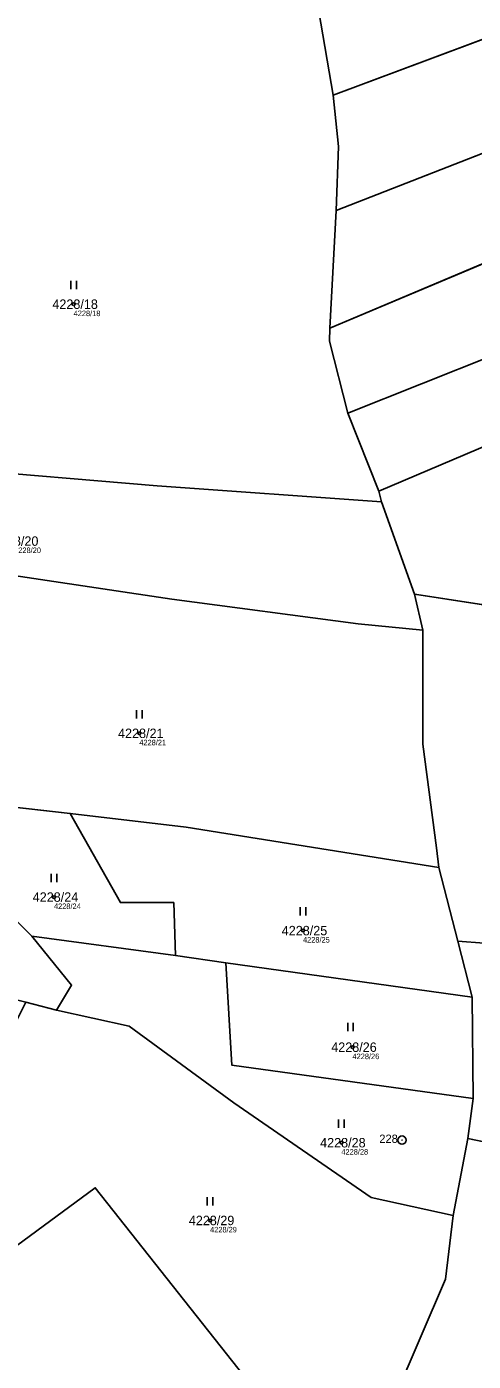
# Model space of a CAD drawing. Extents: x -739214 to -733252, y -1147612 to -1142842.
# Drawn here: x -736714.1 to -736633.4, y -1146796.7 to -1146556 of the extents above; entities that cross this region are included whole.
import ezdxf

# ---------------------------------------------------------------- set-up
doc = ezdxf.new("R2010")
doc.units = 0
for name, color, linetype in [('Definiční body', 7, 'Continuous'), ('Hranice parcel', 7, 'Continuous'), ('Parcelní čísla', 7, 'Continuous'), ('Polygon parcely', 7, 'Continuous'), ('Značky bodu BP', 7, 'Continuous'), ('Značky kultur', 7, 'Continuous')]:
    doc.layers.add(name, color=color, linetype=linetype)

msp = doc.modelspace()

# ---------------------------------------------------------------- linework, layer by layer
at = {"layer": 'Definiční body'}
for centre in [(-736705.57, -1146606.01), (-736693.71, -1146683.43), (-736709.12, -1146712.97), (-736664.15, -1146719.02), (-736655.21, -1146740.05), (-736657.22, -1146757.28), (-736680.93, -1146771.31)]:
    msp.add_circle(centre, 0.25, dxfattribs=at)
at = {"layer": 'Hranice parcel'}
for p, q in [((-736658.72, -1146568.3), (-736585.12, -1146540.83)), ((-736661.29, -1146553.19), (-736658.72, -1146568.3)), ((-736658.16, -1146589.11), (-736574.11, -1146556.35)), ((-736659.28, -1146610.36), (-736563.42, -1146569.94)), ((-736658.16, -1146589.11), (-736659.28, -1146610.36)), ((-736656.03, -1146625.69), (-736650.47, -1146639.75)), ((-736650.47, -1146639.75), (-736650, -1146641.67)), ((-736650, -1146641.67), (-736644, -1146658.32)), ((-736644, -1146658.32), (-736615.59, -1146662.7)), ((-736644, -1146658.32), (-736642.51, -1146664.84)), ((-736738.28, -1146694.29), (-736706.17, -1146697.87)), ((-736639.62, -1146707.66), (-736636.2, -1146720.92)), ((-736716.02, -1146717.12), (-736713.11, -1146720.03)), ((-736713.11, -1146720.03), (-736687.16, -1146723.49)), ((-736633.62, -1146731.01), (-736636.2, -1146720.92)), ((-736687.16, -1146723.49), (-736678.09, -1146724.84)), ((-736678.09, -1146724.84), (-736633.62, -1146731.01)), ((-736714.21, -1146731.96), (-736708.68, -1146733.4)), ((-736633.4, -1146749.28), (-736633.62, -1146731.01)), ((-736634.36, -1146756.54), (-736633.4, -1146749.28)), ((-736637.03, -1146770.43), (-736634.36, -1146756.54)), ((-736634.36, -1146756.54), (-736600.61, -1146763.59))]:
    msp.add_line(p, q, dxfattribs=at)
for points in [[(-736658.72, -1146568.3), (-736657.71, -1146577.58), (-736658.16, -1146589.11)], [(-736656.03, -1146625.69), (-736602.87, -1146604.51), (-736558.25, -1146585.73)], [(-736650.47, -1146639.75), (-736576.48, -1146608.33), (-736557.02, -1146599.49)], [(-736659.28, -1146610.36), (-736659.39, -1146612.71), (-736656.03, -1146625.69)], [(-736764.83, -1146632.5), (-736690.49, -1146638.76), (-736650, -1146641.67)], [(-736759.74, -1146649.84), (-736725.28, -1146653.64), (-736687.81, -1146659.24), (-736654.17, -1146663.69), (-736642.51, -1146664.84)], [(-736642.51, -1146664.84), (-736642.53, -1146685.39), (-736640.07, -1146704.08), (-736639.62, -1146707.66)], [(-736706.17, -1146697.87), (-736685.25, -1146700.33), (-736639.62, -1146707.66)], [(-736687.16, -1146723.49), (-736687.49, -1146713.98), (-736697.11, -1146713.98), (-736706.17, -1146697.87)], [(-736708.68, -1146733.4), (-736705.95, -1146728.86), (-736713.11, -1146720.03)], [(-736636.2, -1146720.92), (-736612.39, -1146722.74), (-736583.55, -1146723.81)], [(-736678.09, -1146724.84), (-736676.98, -1146743.3), (-736633.4, -1146749.28)], [(-736708.68, -1146733.4), (-736695.55, -1146736.25), (-736676.64, -1146750.12), (-736651.86, -1146767.18), (-736637.03, -1146770.43)], [(-736733.34, -1146788.69), (-736701.68, -1146765.42), (-736643.52, -1146838.85)], [(-736643.52, -1146838.85), (-736648.54, -1146810.43), (-736647.58, -1146803.17), (-736638.39, -1146781.91), (-736637.03, -1146770.43)]]:
    msp.add_lwpolyline(points, dxfattribs=at)
at = {"layer": 'Polygon parcely'}
for points in [[(-736593.58, -1146525.58), (-736661.58, -1146551.89), (-736661.29, -1146553.19), (-736658.72, -1146568.3), (-736585.12, -1146540.83)], [(-736585.12, -1146540.83), (-736658.72, -1146568.3), (-736657.71, -1146577.58), (-736658.16, -1146589.11), (-736574.11, -1146556.35), (-736578.57, -1146550.68), (-736583.5, -1146553.48), (-736588.45, -1146544.55), (-736584.27, -1146542.36)], [(-736751.08, -1146569.97), (-736764.83, -1146632.5), (-736690.49, -1146638.76), (-736650, -1146641.67), (-736650.47, -1146639.75), (-736656.03, -1146625.69), (-736659.39, -1146612.71), (-736659.28, -1146610.36), (-736658.16, -1146589.11), (-736657.71, -1146577.58), (-736658.72, -1146568.3), (-736661.29, -1146553.19), (-736729.38, -1146551.28)], [(-736659.28, -1146610.36), (-736563.42, -1146569.94), (-736574.11, -1146556.35), (-736658.16, -1146589.11)], [(-736656.03, -1146625.69), (-736602.87, -1146604.51), (-736558.25, -1146585.73), (-736559.13, -1146575.4), (-736563.42, -1146569.94), (-736659.28, -1146610.36), (-736659.39, -1146612.71)], [(-736650.47, -1146639.75), (-736576.48, -1146608.33), (-736557.02, -1146599.49), (-736558.25, -1146585.73), (-736602.87, -1146604.51), (-736656.03, -1146625.69)], [(-736557.13, -1146605.08), (-736557.02, -1146599.49), (-736576.48, -1146608.33), (-736650.47, -1146639.75), (-736650, -1146641.67), (-736644, -1146658.32), (-736615.59, -1146662.7), (-736613.37, -1146659.3), (-736608.45, -1146653.82), (-736602.19, -1146647.11), (-736593.46, -1146633.23), (-736588.56, -1146628.91), (-736581.07, -1146624.89), (-736568.99, -1146617.84), (-736562.39, -1146612.69), (-736558.47, -1146608.44)], [(-736654.17, -1146663.69), (-736642.51, -1146664.84), (-736644, -1146658.32), (-736650, -1146641.67), (-736690.49, -1146638.76), (-736764.83, -1146632.5), (-736781.32, -1146630.98), (-736783.66, -1146645.9), (-736764.16, -1146649.39), (-736759.74, -1146649.84), (-736725.28, -1146653.64), (-736687.81, -1146659.24)], [(-736749.11, -1146678.93), (-736738.67, -1146693.74), (-736738.28, -1146694.29), (-736706.17, -1146697.87), (-736685.25, -1146700.33), (-736639.62, -1146707.66), (-736640.07, -1146704.08), (-736642.53, -1146685.39), (-736642.51, -1146664.84), (-736654.17, -1146663.69), (-736687.81, -1146659.24), (-736725.28, -1146653.64), (-736759.74, -1146649.84), (-736752.69, -1146668.3), (-736757.61, -1146668.07)], [(-736613.56, -1146678.08), (-736616.55, -1146673.06), (-736617.09, -1146669.32), (-736615.59, -1146662.7), (-736644, -1146658.32), (-736642.51, -1146664.84), (-736642.53, -1146685.39), (-736640.07, -1146704.08), (-736639.62, -1146707.66), (-736636.2, -1146720.92), (-736612.39, -1146722.74), (-736583.55, -1146723.81), (-736586.54, -1146719.32), (-736589.1, -1146714.4), (-736592.63, -1146701.91), (-736595.19, -1146694.32), (-736597.33, -1146691.65)], [(-736687.49, -1146713.98), (-736697.11, -1146713.98), (-736706.17, -1146697.87), (-736738.28, -1146694.29), (-736716.02, -1146717.12), (-736713.11, -1146720.03), (-736687.16, -1146723.49)], [(-736633.62, -1146731.01), (-736636.2, -1146720.92), (-736639.62, -1146707.66), (-736685.25, -1146700.33), (-736706.17, -1146697.87), (-736697.11, -1146713.98), (-736687.49, -1146713.98), (-736687.16, -1146723.49), (-736678.09, -1146724.84)], [(-736705.95, -1146728.86), (-736713.11, -1146720.03), (-736716.02, -1146717.12), (-736769.57, -1146708.36), (-736764.45, -1146719.17), (-736714.21, -1146731.96), (-736708.68, -1146733.4)], [(-736708.68, -1146733.4), (-736695.55, -1146736.25), (-736676.64, -1146750.12), (-736651.86, -1146767.18), (-736637.03, -1146770.43), (-736634.36, -1146756.54), (-736633.4, -1146749.28), (-736676.98, -1146743.3), (-736678.09, -1146724.84), (-736687.16, -1146723.49), (-736713.11, -1146720.03), (-736705.95, -1146728.86)], [(-736634.36, -1146756.54), (-736600.61, -1146763.59), (-736590.25, -1146759.75), (-736584.91, -1146756.86), (-736581.07, -1146753.55), (-736576.26, -1146744.79), (-736576.26, -1146738.27), (-736578.18, -1146731.76), (-736583.55, -1146723.81), (-736612.39, -1146722.74), (-736636.2, -1146720.92), (-736633.62, -1146731.01), (-736633.4, -1146749.28)], [(-736676.98, -1146743.3), (-736633.4, -1146749.28), (-736633.62, -1146731.01), (-736678.09, -1146724.84)], [(-736647.58, -1146803.17), (-736638.39, -1146781.91), (-736637.03, -1146770.43), (-736651.86, -1146767.18), (-736676.64, -1146750.12), (-736695.55, -1146736.25), (-736708.68, -1146733.4), (-736714.21, -1146731.96), (-736721.04, -1146745.5), (-736733.12, -1146743.82), (-736745.93, -1146773.92), (-736733.34, -1146788.69), (-736701.68, -1146765.42), (-736643.52, -1146838.85), (-736648.54, -1146810.43)], [(-736700, -1146832.77), (-736666.98, -1146874.57), (-736660.7, -1146861.87), (-736653.24, -1146846.22), (-736643.52, -1146838.85), (-736701.68, -1146765.42), (-736733.34, -1146788.69)]]:
    msp.add_lwpolyline(points, close=True, dxfattribs=at)
msp.add_lwpolyline([(-736600.61, -1146763.59), (-736634.36, -1146756.54), (-736637.03, -1146770.43), (-736638.39, -1146781.91), (-736647.58, -1146803.17), (-736648.54, -1146810.43), (-736643.52, -1146838.85), (-736653.24, -1146846.22), (-736660.7, -1146861.87), (-736656.1, -1146862.51), (-736640.62, -1146852.37), (-736621.69, -1146838.29)], dxfattribs=at)
at = {"layer": 'Značky bodu BP'}
for radius in [0.75, 0.03]:
    msp.add_circle((-736646.27, -1146756.82), radius, dxfattribs=at)
at = {"layer": 'Značky kultur'}
for p, q in [((-736706.08, -1146603.31), (-736706.08, -1146601.81)), ((-736705.08, -1146603.31), (-736705.08, -1146601.81)), ((-736694.22, -1146680.73), (-736694.22, -1146679.23)), ((-736693.22, -1146680.73), (-736693.22, -1146679.23)), ((-736709.63, -1146710.27), (-736709.63, -1146708.77)), ((-736708.63, -1146710.27), (-736708.63, -1146708.77)), ((-736664.66, -1146716.32), (-736664.66, -1146714.82)), ((-736663.66, -1146716.32), (-736663.66, -1146714.82)), ((-736656.08, -1146737.15), (-736656.08, -1146735.65)), ((-736655.08, -1146737.15), (-736655.08, -1146735.65)), ((-736657.73, -1146754.58), (-736657.73, -1146753.08)), ((-736656.73, -1146754.58), (-736656.73, -1146753.08)), ((-736681.44, -1146768.61), (-736681.44, -1146767.11)), ((-736680.44, -1146768.61), (-736680.44, -1146767.11))]:
    msp.add_line(p, q, dxfattribs=at)

# ---------------------------------------------------------------- texts
at = {"layer": 'Definiční body'}
for s, p in [('4228/18', (-736705.57, -1146608.17)), ('4228/20', (-736716.31, -1146650.91)), ('4228/21', (-736693.71, -1146685.59)), ('4228/24', (-736709.12, -1146715.13)), ('4228/25', (-736664.15, -1146721.18)), ('4228/26', (-736655.21, -1146742.21)), ('4228/28', (-736657.22, -1146759.44)), ('4228/29', (-736680.93, -1146773.47))]:
    msp.add_text(s, height=1, dxfattribs=at).set_placement(p)
at = {"layer": 'Parcelní čísla'}
for s, p in [('4228/18', (-736709.41, -1146606.86)), ('4228/20', (-736720.15, -1146649.6)), ('4228/21', (-736697.55, -1146684.28)), ('4228/24', (-736712.96, -1146713.82)), ('4228/25', (-736667.99, -1146719.87)), ('4228/26', (-736659.05, -1146740.9)), ('4228/28', (-736661.06, -1146758.13)), ('4228/29', (-736684.77, -1146772.16))]:
    msp.add_text(s, height=1.7, dxfattribs=at).set_placement(p)
at = {"layer": 'Značky bodu BP'}
msp.add_text('228', height=1.5, dxfattribs=at).set_placement((-736650.37, -1146757.32))

doc.saveas('drawing.dxf')
